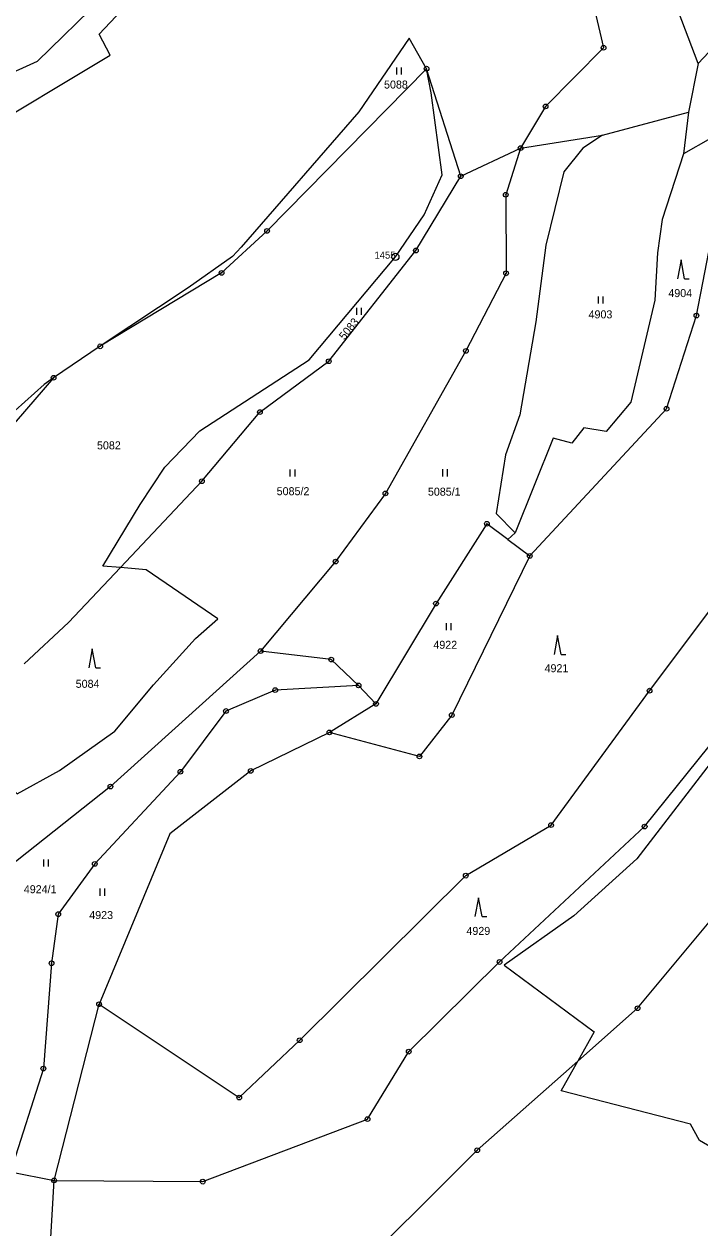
# Model space of a CAD drawing. Extents: x -644096 to -634268, y -1141430 to -1133463.
# Drawn here: x -637524 to -637380.2, y -1138910.2 to -1138654.4 of the extents above; entities that cross this region are included whole.
import ezdxf

# ---------------------------------------------------------------- set-up
doc = ezdxf.new("R2010")
doc.units = 0
for name, color, linetype in [('_CIVIL_CONSTRUCTION', 7, 'Continuous'), ('svrsek_osa_sjezdy', 7, 'Continuous'), ('svrsek_osa_terminal_VRT', 7, 'Continuous'), ('svrsek_osa_VRT', 7, 'Continuous'), ('terminal_VRT', 7, 'Continuous')]:
    doc.layers.add(name, color=color, linetype=linetype)

msp = doc.modelspace()

# ---------------------------------------------------------------- linework, layer by layer
at = {"layer": '_CIVIL_CONSTRUCTION'}
for centre, radius in [((-637400.73, -1138659.49), 0.5), ((-637400.73, -1138659.49), 0.0303), ((-637438.37, -1138663.92), 0.5), ((-637438.37, -1138663.92), 0.0303), ((-637413.05, -1138671.93), 0.5), ((-637413.05, -1138671.93), 0.0303), ((-637418.37, -1138680.78), 0.5), ((-637418.37, -1138680.78), 0.0303), ((-637431.1, -1138686.77), 0.5), ((-637431.1, -1138686.77), 0.0303), ((-637421.53, -1138690.7), 0.5), ((-637421.53, -1138690.7), 0.0303), ((-637472.29, -1138698.39), 0.5), ((-637472.29, -1138698.39), 0.0303), ((-637444.99, -1138703.9), 0.75), ((-637444.99, -1138703.9), 0.03), ((-637440.62, -1138702.55), 0.5), ((-637440.62, -1138702.55), 0.0303), ((-637481.95, -1138707.31), 0.5), ((-637481.95, -1138707.31), 0.0303), ((-637421.47, -1138707.4), 0.5), ((-637421.47, -1138707.4), 0.0303), ((-637380.97, -1138716.39), 0.5), ((-637380.97, -1138716.39), 0.0303), ((-637507.77, -1138722.91), 0.5), ((-637507.77, -1138722.91), 0.0303), ((-637429.99, -1138723.88), 0.5), ((-637429.99, -1138723.88), 0.0303), ((-637459.16, -1138726.09), 0.5), ((-637459.16, -1138726.09), 0.0303), ((-637517.68, -1138729.59), 0.5), ((-637517.68, -1138729.59), 0.0303), ((-637473.8, -1138736.89), 0.5), ((-637473.8, -1138736.89), 0.0303), ((-637387.34, -1138736.18), 0.5), ((-637387.34, -1138736.18), 0.0303), ((-637486.14, -1138751.56), 0.5), ((-637486.14, -1138751.56), 0.0303), ((-637447.12, -1138754.17), 0.5), ((-637447.12, -1138754.17), 0.0303), ((-637425.54, -1138760.6), 0.5), ((-637425.54, -1138760.6), 0.0303), ((-637416.42, -1138767.45), 0.5), ((-637416.42, -1138767.45), 0.0303), ((-637457.7, -1138768.65), 0.5), ((-637457.7, -1138768.65), 0.0303), ((-637436.36, -1138777.55), 0.5), ((-637436.36, -1138777.55), 0.0303), ((-637473.68, -1138787.65), 0.5), ((-637473.68, -1138787.65), 0.0303), ((-637458.63, -1138789.46), 0.5), ((-637458.63, -1138789.46), 0.0303), ((-637470.55, -1138795.95), 0.5), ((-637470.55, -1138795.95), 0.0303), ((-637452.83, -1138794.95), 0.5), ((-637452.83, -1138794.95), 0.0303), ((-637390.94, -1138796.07), 0.5), ((-637449.12, -1138798.87), 0.5), ((-637390.94, -1138796.07), 0.0303), ((-637481.02, -1138800.39), 0.5), ((-637481.02, -1138800.39), 0.0303), ((-637449.12, -1138798.87), 0.0303), ((-637433.01, -1138801.26), 0.5), ((-637433.01, -1138801.26), 0.0303), ((-637459.03, -1138804.93), 0.5), ((-637459.03, -1138804.93), 0.0303), ((-637439.9, -1138810.04), 0.5), ((-637439.9, -1138810.04), 0.0303), ((-637490.72, -1138813.28), 0.5), ((-637490.72, -1138813.28), 0.0303), ((-637475.76, -1138813.1), 0.5), ((-637475.76, -1138813.1), 0.0303), ((-637505.59, -1138816.43), 0.5), ((-637505.59, -1138816.43), 0.0303), ((-637411.9, -1138824.63), 0.5), ((-637411.9, -1138824.63), 0.0303), ((-637391.99, -1138824.93), 0.5), ((-637391.99, -1138824.93), 0.0303), ((-637508.92, -1138832.86), 0.5), ((-637508.92, -1138832.86), 0.0303), ((-637430.02, -1138835.37), 0.5), ((-637430.02, -1138835.37), 0.0303), ((-637516.68, -1138843.55), 0.5), ((-637516.68, -1138843.55), 0.0303), ((-637518.12, -1138853.98), 0.5), ((-637518.12, -1138853.98), 0.0303), ((-637422.85, -1138853.71), 0.5), ((-637422.85, -1138853.71), 0.0303), ((-637508.02, -1138862.7), 0.5), ((-637508.02, -1138862.7), 0.0303), ((-637393.48, -1138863.53), 0.5), ((-637393.48, -1138863.53), 0.0303), ((-637465.35, -1138870.35), 0.5), ((-637465.35, -1138870.35), 0.0303), ((-637442.16, -1138872.76), 0.5), ((-637442.16, -1138872.76), 0.0303), ((-637519.86, -1138876.36), 0.5), ((-637519.86, -1138876.36), 0.0303), ((-637478.21, -1138882.53), 0.5), ((-637478.21, -1138882.53), 0.0303), ((-637450.91, -1138887.09), 0.5), ((-637450.91, -1138887.09), 0.0303), ((-637427.59, -1138893.7), 0.5), ((-637427.59, -1138893.7), 0.0303), ((-637517.57, -1138900.11), 0.5), ((-637517.57, -1138900.11), 0.0303), ((-637485.95, -1138900.38), 0.5), ((-637485.95, -1138900.38), 0.0303)]:
    msp.add_circle(centre, radius, dxfattribs=at)
at = {"layer": 'svrsek_osa_sjezdy'}
for p, q in [((-637444.71, -1138665.16), (-637444.71, -1138663.66)), ((-637443.71, -1138665.16), (-637443.71, -1138663.66)), ((-637384.24, -1138704.55), (-637384.99, -1138708.55)), ((-637383.49, -1138708.55), (-637384.24, -1138704.55)), ((-637383.49, -1138708.55), (-637382.49, -1138708.55)), ((-637401.81, -1138713.84), (-637401.81, -1138712.34)), ((-637400.81, -1138713.84), (-637400.81, -1138712.34)), ((-637453.22, -1138716.24), (-637453.22, -1138714.74)), ((-637452.22, -1138716.24), (-637452.22, -1138714.74)), ((-637467.34, -1138750.59), (-637467.34, -1138749.09)), ((-637466.34, -1138750.59), (-637466.34, -1138749.09)), ((-637434.91, -1138750.53), (-637434.91, -1138749.03)), ((-637433.91, -1138750.53), (-637433.91, -1138749.03)), ((-637434.11, -1138783.22), (-637434.11, -1138781.72)), ((-637433.11, -1138783.22), (-637433.11, -1138781.72)), ((-637410.51, -1138784.36), (-637411.26, -1138788.36)), ((-637409.76, -1138788.36), (-637410.51, -1138784.36)), ((-637509.47, -1138787.19), (-637510.22, -1138791.19)), ((-637508.72, -1138791.19), (-637509.47, -1138787.19)), ((-637409.76, -1138788.36), (-637408.76, -1138788.36)), ((-637508.72, -1138791.19), (-637507.72, -1138791.19)), ((-637519.76, -1138833.45), (-637519.76, -1138831.95)), ((-637518.76, -1138833.45), (-637518.76, -1138831.95)), ((-637507.78, -1138839.62), (-637507.78, -1138838.12)), ((-637506.78, -1138839.62), (-637506.78, -1138838.12)), ((-637427.32, -1138840.05), (-637428.07, -1138844.05)), ((-637426.57, -1138844.05), (-637427.32, -1138840.05)), ((-637426.57, -1138844.05), (-637425.57, -1138844.05))]:
    msp.add_line(p, q, dxfattribs=at)
at = {"layer": 'svrsek_osa_terminal_VRT'}
msp.add_arc((-642050.26, -1145189.6), 8802.25, 41.413152, 75.317049, dxfattribs=at)
at = {"layer": 'terminal_VRT'}
for p, q in [((-637380.63, -1138662.82), (-637382.68, -1138673.17)), ((-637431.1, -1138686.77), (-637438.37, -1138663.92)), ((-637400.93, -1138678.08), (-637382.68, -1138673.17)), ((-637382.68, -1138673.17), (-637383.7, -1138682.01)), ((-637418.37, -1138680.78), (-637400.93, -1138678.08)), ((-637431.1, -1138686.77), (-637418.37, -1138680.78)), ((-637507.77, -1138722.91), (-637517.68, -1138729.59)), ((-637517.68, -1138729.59), (-637533.86, -1138748.32)), ((-637419.51, -1138762.51), (-637421.06, -1138763.97)), ((-637421.06, -1138763.97), (-637416.42, -1138767.45)), ((-637449.12, -1138798.87), (-637452.83, -1138794.95)), ((-637449.12, -1138798.87), (-637459.03, -1138804.93)), ((-637517.57, -1138900.11), (-637508.02, -1138862.7)), ((-637526.86, -1138898.28), (-637517.57, -1138900.11)), ((-637520.1, -1138944.45), (-637517.57, -1138900.11))]:
    msp.add_line(p, q, dxfattribs=at)
for points in [[(-637406.23, -1138874.81), (-637393.48, -1138863.53), (-637361.98, -1138825.73), (-637310.26, -1138770.15), (-637303.24, -1138763.28), (-637289.14, -1138750.68), (-637266.46, -1138729.76), (-637225.29, -1138694.05), (-637200.9, -1138664.55), (-637141.84, -1138609.97), (-637093.34, -1138568.13), (-637004.71, -1138479.8)], [(-637380.63, -1138662.82), (-637388.92, -1138640.94), (-637395.67, -1138613.2), (-637359.11, -1138577.36), (-637349.76, -1138564.35), (-637334.12, -1138545.81), (-637314.47, -1138531.61), (-637291.98, -1138522.13), (-637282.22, -1138519.49), (-637272.82, -1138519.6), (-637265.3, -1138518.99)], [(-637399.13, -1138531.58), (-637399.6, -1138539.24), (-637430.92, -1138572.79), (-637450.47, -1138594.89), (-637470.43, -1138612.22), (-637501.02, -1138642), (-637507.21, -1138648.73), (-637521.2, -1138662.38), (-637528.82, -1138665.86), (-637534.2, -1138665.61), (-637537.68, -1138657.89), (-637540.26, -1138645.74)], [(-637535.01, -1138678.6), (-637505.68, -1138661.02), (-637507.97, -1138656.6), (-637481.67, -1138628.67), (-637471.22, -1138620.54), (-637458.04, -1138608.34), (-637457.24, -1138606.56), (-637424.85, -1138573.77), (-637419.57, -1138573.55), (-637391.37, -1138538.95)], [(-637367.68, -1138541.87), (-637369.74, -1138546.34), (-637378.9, -1138571.63), (-637395.87, -1138591.5), (-637403.28, -1138588.59), (-637406.23, -1138590.99), (-637401.1, -1138596.46), (-637408.6, -1138608.32), (-637408.8, -1138625.82), (-637406.3, -1138635.85), (-637400.73, -1138659.49), (-637413.05, -1138671.93), (-637418.37, -1138680.78)], [(-637354.58, -1138621.33), (-637369.43, -1138650.9), (-637380.63, -1138662.82)], [(-637438.37, -1138663.92), (-637442.08, -1138657.44), (-637452.79, -1138673.07), (-637477.8, -1138701.87), (-637479.64, -1138703.86), (-637489.08, -1138710.51), (-637507.77, -1138722.91)], [(-637438.37, -1138663.92), (-637472.29, -1138698.39), (-637481.95, -1138707.31), (-637507.77, -1138722.91)], [(-637503.46, -1138769.92), (-637507.21, -1138769.6), (-637499.28, -1138756.48), (-637493.99, -1138748.6), (-637486.6, -1138740.83), (-637463.34, -1138725.79), (-637444.99, -1138703.9), (-637438.87, -1138695), (-637435.02, -1138686.46), (-637437.36, -1138669.06), (-637438.37, -1138663.92)], [(-637400.93, -1138678.08), (-637405.17, -1138680.84), (-637409.15, -1138685.82), (-637412.98, -1138701.43), (-637415.15, -1138717.7), (-637418.51, -1138737.45), (-637421.59, -1138745.93), (-637423.58, -1138758.41), (-637419.51, -1138762.51)], [(-637334.47, -1138681.81), (-637337.08, -1138677.88), (-637355.91, -1138681.4), (-637377.98, -1138678.74), (-637383.7, -1138682.01)], [(-637418.37, -1138680.78), (-637421.53, -1138690.7), (-637421.47, -1138707.4), (-637429.99, -1138723.88), (-637447.12, -1138754.17), (-637457.7, -1138768.65), (-637473.68, -1138787.65)], [(-637383.7, -1138682.01), (-637388.24, -1138695.95), (-637389.24, -1138703.08), (-637389.85, -1138713.07), (-637394.95, -1138734.76), (-637400.16, -1138740.97), (-637404.9, -1138740.23), (-637407.45, -1138743.51), (-637411.43, -1138742.42), (-637419.51, -1138762.51)], [(-637416.42, -1138767.45), (-637387.34, -1138736.18), (-637380.97, -1138716.39), (-637376.96, -1138695.89), (-637370.26, -1138686.2), (-637354.54, -1138690.34), (-637334.47, -1138681.81)], [(-637517.68, -1138729.59), (-637519.69, -1138731.01), (-637534.11, -1138743.88), (-637540.33, -1138736.52), (-637536.1, -1138703.2), (-637536.06, -1138688.05)], [(-637503.46, -1138769.92), (-637486.14, -1138751.56), (-637473.8, -1138736.89), (-637459.16, -1138726.09), (-637440.62, -1138702.55), (-637431.1, -1138686.77)], [(-637508.02, -1138862.7), (-637478.21, -1138882.53), (-637465.35, -1138870.35), (-637430.02, -1138835.37), (-637411.9, -1138824.63), (-637390.94, -1138796.07), (-637369.81, -1138768), (-637355.29, -1138747.65)], [(-637517.57, -1138900.11), (-637485.95, -1138900.38), (-637450.91, -1138887.09), (-637442.16, -1138872.76), (-637422.85, -1138853.71), (-637391.99, -1138824.93), (-637344.01, -1138765.39), (-637340.54, -1138762.17)], [(-637421.06, -1138763.97), (-637425.54, -1138760.6), (-637436.36, -1138777.55), (-637449.12, -1138798.87)], [(-637338.85, -1138763.69), (-637343.8, -1138768.54), (-637359.13, -1138786.98), (-637393.68, -1138831.81), (-637407.04, -1138843.9), (-637421.9, -1138854.41), (-637402.74, -1138868.52), (-637406.23, -1138874.81)], [(-637416.42, -1138767.45), (-637433.01, -1138801.26), (-637439.9, -1138810.04), (-637459.03, -1138804.93)], [(-637538.93, -1138804.14), (-637525.42, -1138818.02), (-637516.45, -1138813.01), (-637504.68, -1138804.64), (-637496.42, -1138794.81), (-637487.49, -1138784.97), (-637482.73, -1138780.78), (-637498.01, -1138770.38), (-637503.46, -1138769.92)], [(-637523.97, -1138790.35), (-637514.48, -1138781.6), (-637503.46, -1138769.92)], [(-637473.68, -1138787.65), (-637505.59, -1138816.43), (-637527.45, -1138833.75)], [(-637452.83, -1138794.95), (-637458.63, -1138789.46), (-637473.68, -1138787.65)], [(-637452.83, -1138794.95), (-637470.55, -1138795.95), (-637481.02, -1138800.39), (-637490.72, -1138813.28), (-637508.92, -1138832.86), (-637516.68, -1138843.55), (-637518.12, -1138853.98), (-637519.86, -1138876.36), (-637526.86, -1138898.28)], [(-637459.03, -1138804.93), (-637475.76, -1138813.1), (-637492.96, -1138826.49), (-637508.02, -1138862.7)], [(-637520.1, -1138944.45), (-637484.29, -1138942.37), (-637457.22, -1138923.25), (-637427.59, -1138893.7), (-637406.23, -1138874.81)], [(-637350.39, -1138940.97), (-637363.02, -1138915.06), (-637360.12, -1138909.01), (-637356.23, -1138905.11), (-637362.19, -1138904.43), (-637369.83, -1138897.74), (-637380.32, -1138891.62), (-637382.24, -1138888.17), (-637409.71, -1138881.08), (-637406.23, -1138874.81)]]:
    msp.add_lwpolyline(points, dxfattribs=at)

# ---------------------------------------------------------------- texts
at = {"layer": '_CIVIL_CONSTRUCTION'}
msp.add_text('1455', height=1.5, dxfattribs=at).set_placement((-637449.44, -1138704.28))
at = {"layer": 'svrsek_osa_VRT'}
for s, p in [('5088', (-637447.41, -1138668.14)), ('4904', (-637386.95, -1138712.45)), ('4903', (-637403.92, -1138716.97)), ('5082', (-637508.45, -1138744.8)), ('5085/2', (-637470.24, -1138754.54)), ('5085/1', (-637438.08, -1138754.64)), ('4922', (-637436.92, -1138787.17)), ('4921', (-637413.27, -1138792.15)), ('5084', (-637512.98, -1138795.46)), ('4924/1', (-637524.01, -1138839.1)), ('4923', (-637510.1, -1138844.59)), ('4929', (-637429.89, -1138847.96))]:
    msp.add_text(s, height=1.7, dxfattribs=at).set_placement(p)
msp.add_text('5083', height=1.7, rotation=51, dxfattribs=at).set_placement((-637455.83, -1138721.69))

doc.saveas('drawing.dxf')
